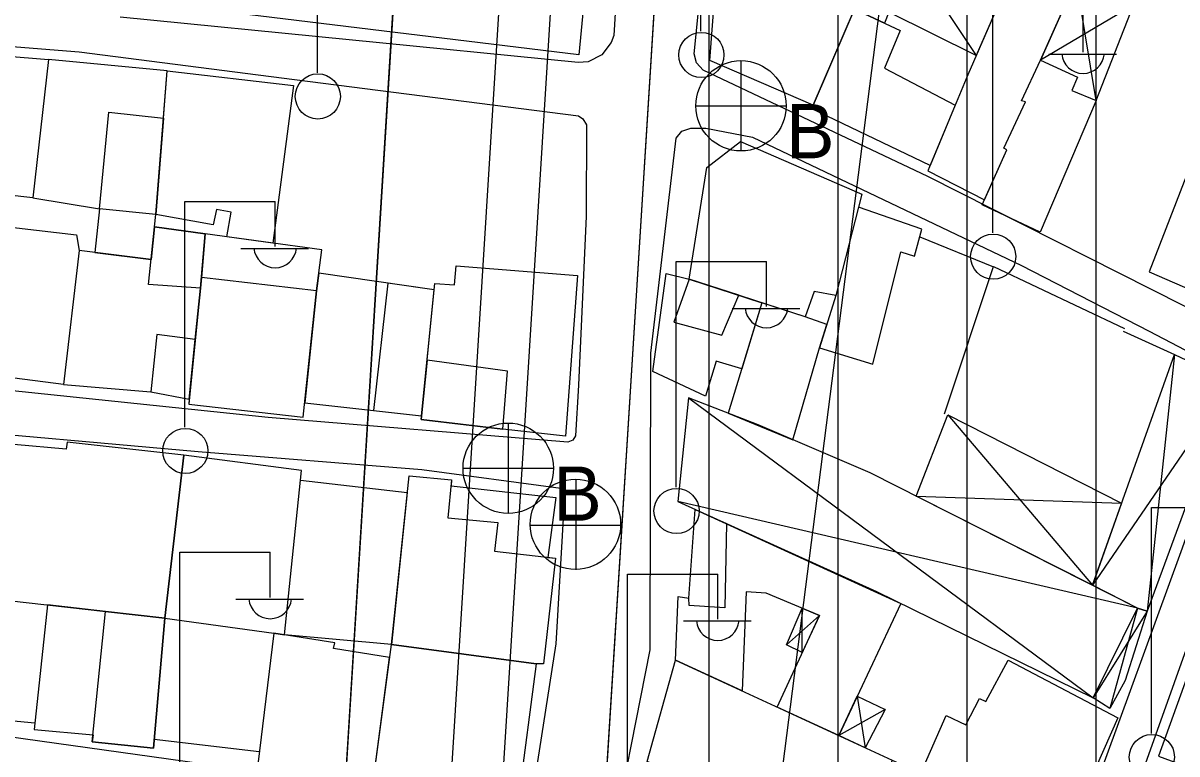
# Model space of a CAD drawing. Extents: x 417997 to 421451, y 4451742 to 4455216.
# Drawn here: x 420424.6 to 420514, y 4453531.3 to 4453587.9 of the extents above; entities that cross this region are included whole.
import ezdxf

# ---------------------------------------------------------------- set-up
doc = ezdxf.new("R2010")
doc.units = 0
for name, color, linetype in [('ADAKENARI', 7, 'Continuous'), ('B_Kapi', 7, 'Continuous'), ('B_Mesken', 7, 'Continuous'), ('B_Sundurma', 7, 'Continuous'), ('B_Teras', 7, 'Continuous'), ('KALDIRIM', 7, 'Continuous'), ('PL_KON_MEV_350', 7, 'Continuous'), ('PL_TİCK', 7, 'Continuous'), ('S_Elektrik_Diregi', 7, 'Continuous'), ('S_Rogar_Kapagi', 7, 'Continuous'), ('S_Rogar_Kapagi_Buski', 7, 'Continuous'), ('Sinir_Duvar_tek_tarafa_ait', 7, 'Continuous'), ('SN_KENTSEL_DONUSUM', 7, 'Continuous'), ('TR_ORTAYOGUNKONUT', 7, 'Continuous'), ('TR_TİCK', 7, 'Continuous'), ('Yol_Sose', 7, 'Continuous')]:
    doc.layers.add(name, color=color, linetype=linetype)

msp = doc.modelspace()

# ---------------------------------------------------------------- linework, layer by layer
at = {"layer": 'ADAKENARI'}
for p, q in [((420457.868, 4453663.906), (420443.003, 4453422.528)), ((420457.868, 4453663.906), (420443.003, 4453422.528)), ((420467.76, 4453496.778), (420475.502, 4453621.135)), ((420467.76, 4453496.778), (420475.502, 4453621.135))]:
    msp.add_line(p, q, dxfattribs=at)
at = {"layer": 'B_Kapi'}
msp.add_lwpolyline([(420509.836, 4453564.045), (420513.829, 4453562.245)], dxfattribs=at)
at = {"layer": 'B_Mesken'}
for points in [[(420443.212, 4453600.939), (420457.399, 4453599.67), (420467.323, 4453598.344), (420468.862, 4453598.152), (420467.656, 4453585.456), (420441.936, 4453588.585), (420441.875, 4453588.993)], [(420503.431, 4453585.054), (420506.377, 4453591.651), (420501.945, 4453593.43), (420497.806, 4453583.921), (420494.71, 4453576.486), (420499.095, 4453574.222), (420500.819, 4453578.099), (420500.592, 4453578.22), (420502.264, 4453581.811), (420501.963, 4453581.895)], [(420488.029, 4453590.911), (420489.545, 4453590.229), (420485.807, 4453581.563), (420477.795, 4453585.037), (420478.408, 4453592.848)], [(420489.01, 4453588.989), (420492.568, 4453587.339), (420491.346, 4453584.421), (420496.82, 4453581.552), (420494.873, 4453576.878), (420485.649, 4453581.3), (420485.807, 4453581.563)], [(420416.826, 4453585.904), (420426.542, 4453585.109), (420425.335, 4453574.387), (420419.106, 4453575.069), (420418.929, 4453573.956), (420417.451, 4453573.85), (420416.968, 4453582.658)], [(420435.74, 4453584.211), (420426.542, 4453585.109), (420425.335, 4453574.387), (420430.493, 4453573.522), (420430.133, 4453570.14), (420434.495, 4453569.595), (420434.762, 4453572.143), (420434.871, 4453573.094), (420435.454, 4453580.552)], [(420503.431, 4453585.054), (420506.294, 4453583.744), (420505.861, 4453582.71), (420507.751, 4453581.928), (420503.405, 4453571.714), (420498.926, 4453573.84), (420500.819, 4453578.099), (420500.592, 4453578.22), (420502.264, 4453581.811), (420501.963, 4453581.895)], [(420440.367, 4453571.359), (420440.699, 4453573.264), (420439.567, 4453573.469), (420439.313, 4453572.305), (420434.871, 4453573.094), (420435.74, 4453584.211), (420445.546, 4453583.087), (420443.947, 4453570.867)], [(420521.604, 4453580.419), (420516.98, 4453582.148), (420514.762, 4453576.124), (420511.857, 4453568.65), (420515.789, 4453566.936), (420519.254, 4453565.479), (420521.554, 4453571.656), (420524.403, 4453579.323)], [(420476.193, 4453568.09), (420477.58, 4453576.737), (420480.18, 4453578.738), (420489.597, 4453574.672), (420487.567, 4453566.808), (420485.887, 4453567.128), (420485.194, 4453565.161)], [(420486.303, 4453562.757), (420490.441, 4453561.493), (420492.6, 4453570.191), (420493.681, 4453569.852), (420494.247, 4453571.948), (420489.338, 4453573.668), (420487.567, 4453566.808)], [(420427.705, 4453559.932), (420416.081, 4453561.419), (420417.411, 4453572.83), (420428.726, 4453571.517), (420428.914, 4453570.292)], [(420438.7, 4453571.589), (420434.762, 4453572.143), (420434.495, 4453569.595), (420428.914, 4453570.292), (420427.705, 4453559.932), (420434.493, 4453559.352), (420437.456, 4453558.79), (420437.92, 4453563.402), (420438.321, 4453567.395), (420438.7, 4453571.589), (420434.762, 4453572.143)], [(420447.332, 4453567.166), (420447.741, 4453570.346), (420438.7, 4453571.589), (420438.404, 4453568.219), (420438.404, 4453568.219), (420438.321, 4453567.395), (420437.92, 4453563.402), (420437.456, 4453558.79), (420437.418, 4453558.408), (420446.301, 4453557.399)], [(420458.02, 4453567.631), (420458.136, 4453569.118), (420467.544, 4453568.366), (420466.629, 4453555.921), (420461.541, 4453556.485), (420461.541, 4453556.485), (420455.427, 4453557.202), (420456.498, 4453567.759)], [(420446.417, 4453558.503), (420455.456, 4453557.484), (420456.446, 4453567.247), (420447.509, 4453568.545), (420447.332, 4453567.166)], [(420478.309, 4453561.72), (420477.481, 4453559.018), (420473.381, 4453560.94), (420474.41, 4453568.511), (420476.193, 4453568.09), (420481.833, 4453566.255), (420480.276, 4453561.129)], [(420484.249, 4453555.638), (420486.303, 4453562.757), (420486.868, 4453564.567), (420485.194, 4453565.161), (420481.833, 4453566.255), (420479.231, 4453557.692)], [(420423.461, 4453543.185), (420435.563, 4453541.814), (420437.029, 4453554.447), (420427.986, 4453555.457), (420427.931, 4453554.905), (420423.876, 4453555.275)], [(420435.563, 4453541.814), (420444.008, 4453540.648), (420444.839, 4453540.517), (420446.149, 4453553.265), (420437.029, 4453554.447)], [(420446.073, 4453552.522), (420454.36, 4453551.549), (420453.126, 4453539.779), (420444.839, 4453540.517)], [(420465.874, 4453551.166), (420465.249, 4453546.525), (420465.836, 4453546.456), (420464.912, 4453538.292), (420464.357, 4453538.29), (420453.126, 4453539.779), (420454.496, 4453552.846), (420457.793, 4453552.532), (420457.75, 4453552.083)], [(420475.157, 4453538.573), (420475.364, 4453543.498), (420476.185, 4453543.374), (420476.658, 4453550.242), (420492.619, 4453542.962), (420487.799, 4453532.727), (420483.026, 4453534.934), (420486.303, 4453542.037), (420482.167, 4453543.749), (420480.614, 4453543.857), (420480.308, 4453536.191)], [(420426.47, 4453542.844), (420425.451, 4453533.183), (420430, 4453532.786), (420429.945, 4453532.239), (420434.686, 4453531.753), (420435.563, 4453541.814), (420430.956, 4453542.336)], [(420452.991, 4453538.77), (420448.63, 4453539.48), (420448.732, 4453539.901), (420444.008, 4453540.648), (420442.769, 4453530.491), (420451.729, 4453529.312)], [(420516.001, 4453540.583), (420512.578, 4453531.128), (420520.796, 4453528.111), (420524.32, 4453537.387)], [(420453.126, 4453539.779), (420464.357, 4453538.29), (420462.975, 4453527.849), (420451.729, 4453529.312)], [(420491.935, 4453530.814), (420495.416, 4453529.234), (420492.653, 4453521.839), (420489.071, 4453523.559), (420485.64, 4453525.081), (420484.388, 4453525.636), (420473.566, 4453530.435), (420472.945, 4453530.711), (420475.157, 4453538.573)], [(420494.151, 4453529.808), (420496.121, 4453534.268), (420497.641, 4453533.556), (420498.697, 4453535.596), (420499.193, 4453535.355), (420500.923, 4453538.56), (420509.44, 4453534.102), (420507.146, 4453528.968), (420506.688, 4453529.153), (420504.571, 4453524.843), (420495.416, 4453529.234)]]:
    msp.add_lwpolyline(points, close=True, dxfattribs=at)
at = {"layer": 'B_Sundurma'}
for p, q in [((420489.564, 4453598.789), (420498.455, 4453585.412)), ((420507.751, 4453581.928), (420506.203, 4453591.262)), ((420510.656, 4453589.321), (420503.431, 4453585.054)), ((420513.829, 4453562.245), (420511.694, 4453542.35)), ((420518.262, 4453560.155), (420507.466, 4453544.367)), ((420476.149, 4453558.884), (420507.527, 4453535.657)), ((420496.243, 4453557.564), (420507.466, 4453544.367)), ((420493.798, 4453551.272), (420509.725, 4453550.715)), ((420510.957, 4453542.603), (420475.317, 4453550.848)), ((420484.973, 4453539.154), (420484.966, 4453542.59)), ((420511.694, 4453542.35), (420507.527, 4453535.657)), ((420510.957, 4453542.603), (420508.813, 4453534.828)), ((420483.752, 4453539.763), (420486.303, 4453542.037)), ((420489.233, 4453535.773), (420489.849, 4453531.778)), ((420491.401, 4453534.736), (420487.799, 4453532.727))]:
    msp.add_line(p, q, dxfattribs=at)
for points in [[(420489.564, 4453598.789), (420501.945, 4453593.43), (420498.455, 4453585.412), (420491.678, 4453588.774), (420491.344, 4453587.907), (420489.01, 4453588.989), (420489.545, 4453590.229), (420488.029, 4453590.911), (420489.768, 4453596.351), (420488.768, 4453596.437)], [(420507.751, 4453581.928), (420510.656, 4453589.321), (420506.203, 4453591.262), (420503.431, 4453585.054), (420506.294, 4453583.744), (420505.861, 4453582.71)], [(420513.829, 4453562.245), (420518.262, 4453560.155), (420511.694, 4453542.35), (420510.957, 4453542.603), (420507.466, 4453544.367)], [(420510.957, 4453542.603), (420490.226, 4453553.077), (420481.542, 4453556.799), (420476.149, 4453558.884), (420475.317, 4453550.848), (420490.722, 4453543.892), (420507.527, 4453535.657)], [(420493.798, 4453551.272), (420496.243, 4453557.564), (420509.725, 4453550.715), (420507.466, 4453544.367)], [(420484.973, 4453539.154), (420483.752, 4453539.763), (420484.966, 4453542.59), (420486.303, 4453542.037)], [(420510.957, 4453542.603), (420511.694, 4453542.35), (420510.009, 4453536.995), (420508.813, 4453534.828), (420507.527, 4453535.657)], [(420489.233, 4453535.773), (420491.401, 4453534.736), (420489.849, 4453531.778), (420487.799, 4453532.727)]]:
    msp.add_lwpolyline(points, close=True, dxfattribs=at)
at = {"layer": 'B_Teras'}
for points in [[(420434.871, 4453573.094), (420430.493, 4453573.522), (420431.214, 4453581.009), (420435.454, 4453580.552)], [(420514.762, 4453576.124), (420511.857, 4453568.65), (420515.789, 4453566.936), (420518.887, 4453574.504)], [(420438.321, 4453567.395), (420434.293, 4453567.662), (420434.762, 4453572.143), (420438.7, 4453571.589), (420438.404, 4453568.219)], [(420438.404, 4453568.219), (420437.418, 4453558.408), (420446.301, 4453557.399), (420447.332, 4453567.166)], [(420452.852, 4453567.769), (420451.731, 4453557.904), (420455.456, 4453557.484), (420455.893, 4453561.796), (420456.446, 4453567.247)], [(420478.732, 4453563.75), (420480.057, 4453566.833), (420476.193, 4453568.09), (420475.01, 4453564.751)], [(420437.92, 4453563.402), (420434.952, 4453563.793), (420434.493, 4453559.352), (420437.456, 4453558.79)], [(420461.761, 4453556.461), (420462.119, 4453560.967), (420455.893, 4453561.796), (420455.456, 4453557.484), (420455.427, 4453557.202)], [(420454.496, 4453552.846), (420457.793, 4453552.532), (420457.512, 4453549.589), (420461.364, 4453549.231), (420461.121, 4453547.013), (420465.836, 4453546.456), (420464.912, 4453538.292), (420464.357, 4453538.29), (420453.126, 4453539.779)], [(420479.091, 4453549.143), (420478.962, 4453542.613), (420476.214, 4453542.809), (420476.185, 4453543.374), (420476.658, 4453550.242)], [(420435.563, 4453541.814), (420434.686, 4453531.753), (420429.945, 4453532.239), (420430.956, 4453542.336)], [(420491.935, 4453530.814), (420489.071, 4453523.559), (420472.945, 4453530.711), (420475.157, 4453538.573)]]:
    msp.add_lwpolyline(points, close=True, dxfattribs=at)
at = {"layer": 'KALDIRIM'}
for p, q in [((420451.083, 4453422.027), (420461.77, 4453593.689)), ((420451.083, 4453422.027), (420461.77, 4453593.689)), ((420460.026, 4453501.306), (420465.772, 4453593.586)), ((420460.026, 4453501.306), (420465.772, 4453593.586))]:
    msp.add_line(p, q, dxfattribs=at)
at = {"layer": 'PL_KON_MEV_350'}
msp.add_lwpolyline([(420634.671, 4453409.245), (420476.213, 4453482.596), (420467.76, 4453496.778), (420475.502, 4453621.135), (420533.428, 4453735.185), (420558.101, 4453764.736), (420671.713, 4453678.092)], dxfattribs=at)
at = {"layer": 'PL_TİCK'}
msp.add_lwpolyline([(420361.033, 4453422.738), (420437.706, 4453417.855), (420443.003, 4453422.528), (420457.868, 4453663.906), (420453.209, 4453668.331), (420375.529, 4453659.478), (420361.033, 4453422.738)], dxfattribs=at)
msp.add_lwpolyline([(420361.033, 4453422.738), (420437.706, 4453417.855), (420443.003, 4453422.528), (420457.868, 4453663.906), (420453.209, 4453668.331), (420375.529, 4453659.478), (420361.033, 4453422.738)], dxfattribs=at)
at = {"layer": 'S_Elektrik_Diregi'}
for p, q in [((420477.118, 4453587.289), (420477.118, 4453604.789)), ((420447.388, 4453584.075), (420447.388, 4453601.576)), ((420499.734, 4453571.665), (420499.734, 4453589.165)), ((420506.734, 4453585.665), (420506.734, 4453589.165)), ((420504.074, 4453585.525), (420509.324, 4453585.525)), ((420437.117, 4453556.61), (420437.117, 4453574.11)), ((420437.117, 4453574.11), (420444.117, 4453574.11)), ((420444.117, 4453570.61), (420444.117, 4453574.11)), ((420441.457, 4453570.47), (420446.707, 4453570.47)), ((420475.193, 4453551.958), (420475.193, 4453569.458)), ((420475.193, 4453569.458), (420482.193, 4453569.458)), ((420482.193, 4453565.958), (420482.193, 4453569.458)), ((420479.533, 4453565.818), (420484.783, 4453565.818)), ((420512.032, 4453532.891), (420512.032, 4453550.391)), ((420512.032, 4453550.391), (420519.032, 4453550.391)), ((420436.729, 4453529.423), (420436.729, 4453546.923)), ((420436.729, 4453546.923), (420443.729, 4453546.923)), ((420443.729, 4453543.423), (420443.729, 4453546.923)), ((420471.419, 4453527.738), (420471.419, 4453545.238)), ((420471.419, 4453545.238), (420478.419, 4453545.238)), ((420478.419, 4453541.738), (420478.419, 4453545.238)), ((420441.069, 4453543.283), (420446.319, 4453543.283)), ((420475.759, 4453541.598), (420481.009, 4453541.598))]:
    msp.add_line(p, q, dxfattribs=at)
for centre in [(420477.154, 4453585.454), (420447.424, 4453582.24), (420499.77, 4453569.83), (420437.153, 4453554.775), (420475.229, 4453550.122), (420512.068, 4453531.056)]:
    msp.add_circle(centre, 1.75, dxfattribs=at)
for centre in [(420506.734, 4453585.678), (420444.118, 4453570.623), (420482.194, 4453565.971), (420443.73, 4453543.436), (420478.42, 4453541.751)]:
    msp.add_arc(centre, 1.658, 184.83843, 355.14641, dxfattribs=at)
at = {"layer": 'S_Rogar_Kapagi'}
for p, q in [((420467.445, 4453545.558), (420467.445, 4453552.558)), ((420463.875, 4453549.023), (420470.875, 4453549.023))]:
    msp.add_line(p, q, dxfattribs=at)
msp.add_circle((420467.392, 4453549.086), 3.5, dxfattribs=at)
at = {"layer": 'S_Rogar_Kapagi_Buski'}
for p, q in [((420480.222, 4453585.013), (420480.222, 4453578.013)), ((420476.722, 4453581.513), (420483.722, 4453581.513)), ((420462.182, 4453556.933), (420462.182, 4453549.933)), ((420458.682, 4453553.433), (420465.682, 4453553.433))]:
    msp.add_line(p, q, dxfattribs=at)
for centre in [(420480.222, 4453581.513), (420462.182, 4453553.433)]:
    msp.add_circle(centre, 3.5, dxfattribs=at)
at = {"layer": 'Sinir_Duvar_tek_tarafa_ait'}
for points in [[(420494.089, 4453571.362), (420499.788, 4453569.046)], [(420496.005, 4453557.643), (420499.794, 4453569.065), (420509.942, 4453564.271)], [(420425.502, 4453533.672), (420415.051, 4453534.659), (420415.877, 4453546.521)], [(420442.888, 4453531.472), (420434.744, 4453532.416)]]:
    msp.add_lwpolyline(points, dxfattribs=at)
at = {"layer": 'SN_KENTSEL_DONUSUM'}
msp.add_line((420512.228, 4453755.533), (420460.593, 4453351.672), dxfattribs=at)
msp.add_line((420512.228, 4453755.533), (420460.593, 4453351.672), dxfattribs=at)
at = {"layer": 'TR_ORTAYOGUNKONUT'}
for p, q in [((420507.76, 4453467.993), (420507.76, 4453684.648)), ((420507.76, 4453467.993), (420507.76, 4453684.648)), ((420497.76, 4453472.622), (420497.76, 4453664.959)), ((420497.76, 4453472.622), (420497.76, 4453664.959)), ((420487.76, 4453477.251), (420487.76, 4453645.27)), ((420487.76, 4453477.251), (420487.76, 4453645.27)), ((420477.76, 4453481.88), (420477.76, 4453625.581)), ((420477.76, 4453481.88), (420477.76, 4453625.581))]:
    msp.add_line(p, q, dxfattribs=at)
at = {"layer": 'TR_TİCK'}
msp.add_lwpolyline([(420457.868, 4453663.906), (420453.209, 4453668.331), (420375.529, 4453659.478), (420361.033, 4453422.738), (420437.706, 4453417.855), (420443.003, 4453422.528), (420457.868, 4453663.906)], dxfattribs=at)
msp.add_lwpolyline([(420457.868, 4453663.906), (420453.209, 4453668.331), (420375.529, 4453659.478), (420361.033, 4453422.738), (420437.706, 4453417.855), (420443.003, 4453422.528), (420457.868, 4453663.906)], dxfattribs=at)
at = {"layer": 'Yol_Sose'}
for points in [[(420494.706, 4453576.028), (420477.287, 4453584.287), (420476.765, 4453584.843), (420476.589, 4453585.538), (420479.736, 4453616.812), (420479.961, 4453617.365), (420480.406, 4453617.445), (420493.078, 4453612.061), (420512.831, 4453603.489), (420565.803, 4453577.161), (420566.098, 4453576.814), (420566.202, 4453576.319), (420553.988, 4453547.652), (420553.614, 4453547.372), (420553.109, 4453547.322), (420552.45, 4453547.464), (420539.303, 4453553.518)], [(420471.71, 4453609.314), (420470.37, 4453586.969), (420470.153, 4453586.429), (420469.438, 4453585.459), (420468.385, 4453584.927), (420467.593, 4453584.857), (420432.104, 4453588.386)], [(420409.082, 4453586.358), (420416.599, 4453586.676), (420428.916, 4453585.689), (420445.619, 4453583.565), (420467.641, 4453580.747), (420467.976, 4453580.506), (420468.245, 4453580.044), (420468.223, 4453572.976), (420467.639, 4453559.873), (420467.408, 4453555.942), (420467.193, 4453555.599), (420466.799, 4453555.462), (420443.575, 4453557.36), (420417.302, 4453560.097), (420399.335, 4453559.232), (420367.346, 4453556.544), (420367.19, 4453556.667), (420366.867, 4453557.017), (420366.738, 4453557.696), (420365.347, 4453582.61), (420365.466, 4453583.087), (420365.965, 4453583.429), (420386.387, 4453584.722), (420403.296, 4453585.749)], [(420455.627, 4453451.921), (420460.742, 4453481.532), (420465.251, 4453503.83), (420469.942, 4453522.997), (420473.177, 4453539.353), (420473.239, 4453562.337), (420475.202, 4453579.019), (420475.643, 4453579.561), (420476.339, 4453579.784), (420477.492, 4453579.789), (420481.124, 4453579.095), (420501.966, 4453569.153)], [(420539.303, 4453553.518), (420494.706, 4453576.028)], [(420501.966, 4453569.153), (420511.865, 4453564.054)], [(420511.865, 4453564.054), (420518.523, 4453560.566), (420518.822, 4453560.185), (420518.88, 4453559.714), (420514.314, 4453546.945), (420507.576, 4453528.468), (420498.366, 4453503.673), (420494.038, 4453485.118), (420489.473, 4453465.347)], [(420483.57, 4453440.138), (420493.422, 4453470.952), (420500.392, 4453496.079), (420504.705, 4453510.552), (420509.488, 4453524.663), (420519.478, 4453552.701), (420521.462, 4453558.188), (420521.759, 4453558.554), (420521.843, 4453558.611), (420522.373, 4453558.671)], [(420465.878, 4453539.816), (420463.966, 4453527.572), (420463.966, 4453527.572), (420463.477, 4453527.291), (420463.132, 4453527.321), (420442.118, 4453530.008), (420414.599, 4453533.867), (420414.35, 4453534.178), (420414.177, 4453534.933), (420415.793, 4453556.163), (420415.911, 4453556.477), (420416.114, 4453556.589), (420416.646, 4453556.644), (420438.147, 4453554.741), (420455.493, 4453553.336)], [(420455.493, 4453553.336), (420466.247, 4453551.899), (420466.474, 4453551.684), (420466.507, 4453550.854), (420465.878, 4453539.816)]]:
    msp.add_lwpolyline(points, dxfattribs=at)

# ---------------------------------------------------------------- texts
at = {"layer": 'S_Rogar_Kapagi_Buski'}
for p in [(420483.722, 4453577.448), (420465.682, 4453549.368)]:
    msp.add_text('B', height=4.2, dxfattribs=at).set_placement(p)

doc.saveas('drawing.dxf')
